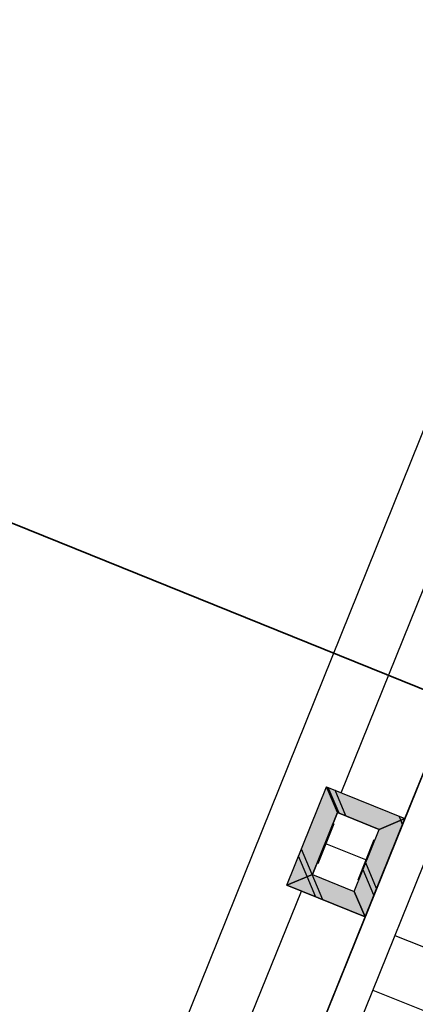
# Model space of a CAD drawing. Header units: millimetres. Extents: x -526411 to -400573, y 47353 to 130199.
# Tile 259 of 543: x -486730 to -484716, y 94862 to 99870. Entities that reach past the tile are written whole.
import ezdxf

# ---------------------------------------------------------------- set-up
doc = ezdxf.new("R2010")
doc.units = ezdxf.units.MM
for name, color, linetype, lineweight in [('01_ALGEMEEN', 7, 'Continuous', 18), ('18_BESTAANDE_CONSTRUCTIE', 7, 'Continuous', 18), ('A-FLOR', 192, 'Continuous', 18), ('m-pg-03_AI_dwg', 8, 'Continuous', 18)]:
    doc.layers.add(name, color=color, linetype=linetype, lineweight=lineweight)

# ---------------------------------------------------------------- blocks, each defined once
blk = doc.blocks.new('m-pg-03_AI_dwg_block 7-638975-3e Verdieping - Percelen telling LI')
at = {"layer": '01_ALGEMEEN', "color": 253, "lineweight": 25}
blk.add_line((-1062.38, 25.11), (-707.08, 904.54), dxfattribs=at)
blk = doc.blocks.new('m-pg-03_AI_dwg_block 11-638979-3e Verdieping - Percelen telling LI')
at = {"layer": '01_ALGEMEEN', "color": 253, "lineweight": 25}
blk.add_line((-1037.5, -12.62), (-670.56, 895.62), dxfattribs=at)
blk = doc.blocks.new('m-pg-03_AI_dwg_block 330-639298-3e Verdieping - Percelen telling LI')
at = {"layer": '01_ALGEMEEN', "color": 253, "lineweight": 25}
blk.add_line((-867.65, 471.04), (-816.02, 598.82), dxfattribs=at)
blk = doc.blocks.new('m-pg-03_AI_dwg_block 333-639301-3e Verdieping - Percelen telling LI')
at = {"layer": '01_ALGEMEEN', "color": 253, "lineweight": 25}
blk.add_line((-860.35, 425.83), (-822.77, 410.65), dxfattribs=at)
blk = doc.blocks.new('m-pg-03_AI_dwg_block 337-639305-3e Verdieping - Percelen telling LI')
at = {"layer": '01_ALGEMEEN', "color": 253, "lineweight": 25}
blk.add_line((-913.77, 314.8), (-862.14, 442.58), dxfattribs=at)
blk = doc.blocks.new('m-pg-03_AI_dwg_block 340-639308-3e Verdieping - Percelen telling LI')
at = {"layer": '01_ALGEMEEN', "color": 253, "lineweight": 25}
blk.add_line((-868.49, 466.52), (-858.89, 462.64), dxfattribs=at)
blk = doc.blocks.new('m-pg-03_AI_dwg_block 341-639309-3e Verdieping - Percelen telling LI')
at = {"layer": '01_ALGEMEEN', "color": 253, "lineweight": 25}
blk.add_line((-860.12, 460.22), (-863.82, 451.03), dxfattribs=at)
blk = doc.blocks.new('m-pg-03_AI_dwg_block 342-639310-3e Verdieping - Percelen telling LI')
at = {"layer": '01_ALGEMEEN', "color": 253, "lineweight": 25}
blk.add_line((-861.96, 455.63), (-871.15, 459.34), dxfattribs=at)
blk = doc.blocks.new('m-pg-03_AI_dwg_block 343-639311-3e Verdieping - Percelen telling LI')
at = {"layer": '01_ALGEMEEN', "color": 253, "lineweight": 25}
blk.add_line((-869.3, 463.93), (-873.01, 454.75), dxfattribs=at)
blk = doc.blocks.new('m-pg-03_AI_dwg_block 344-639312-3e Verdieping - Percelen telling LI')
at = {"layer": '01_ALGEMEEN', "color": 253, "lineweight": 25}
blk.add_line((-870.98, 472.39), (-853.02, 465.13), dxfattribs=at)
blk = doc.blocks.new('m-pg-03_AI_dwg_block 345-639313-3e Verdieping - Percelen telling LI')
at = {"layer": '01_ALGEMEEN', "color": 253, "lineweight": 25}
blk.add_line((-864.63, 448.44), (-858.89, 462.64), dxfattribs=at)
blk = doc.blocks.new('m-pg-03_AI_dwg_block 346-639314-3e Verdieping - Percelen telling LI')
at = {"layer": '01_ALGEMEEN', "color": 253, "lineweight": 25}
blk.add_line((-880.1, 449.84), (-862.14, 442.58), dxfattribs=at)
blk = doc.blocks.new('m-pg-03_AI_dwg_block 347-639315-3e Verdieping - Percelen telling LI')
at = {"layer": '01_ALGEMEEN', "color": 253, "lineweight": 25}
blk.add_line((-880.1, 449.84), (-870.98, 472.39), dxfattribs=at)
blk = doc.blocks.new('m-pg-03_AI_dwg_block 348-639316-3e Verdieping - Percelen telling LI')
at = {"layer": '01_ALGEMEEN', "color": 253, "lineweight": 25}
blk.add_line((-874.23, 452.33), (-868.49, 466.52), dxfattribs=at)
blk = doc.blocks.new('m-pg-03_AI_dwg_block 349-639317-3e Verdieping - Percelen telling LI')
at = {"layer": '01_ALGEMEEN', "color": 253, "lineweight": 25}
blk.add_line((-928.38, 320.72), (-876.76, 448.49), dxfattribs=at)
blk = doc.blocks.new('m-pg-03_AI_dwg_block 367-639335-3e Verdieping - Percelen telling LI')
at = {"layer": '01_ALGEMEEN', "color": 253, "lineweight": 25}
blk.add_line((-874.23, 452.33), (-864.63, 448.44), dxfattribs=at)
blk = doc.blocks.new('m-pg-03_AI_dwg_block 390-639358-3e Verdieping - Percelen telling LI')
at = {"layer": '01_ALGEMEEN', "color": 253, "lineweight": 25}
blk.add_line((-862.14, 442.58), (-853.02, 465.13), dxfattribs=at)
blk = doc.blocks.new('m-pg-03_AI_dwg_block 392-639360-3e Verdieping - Percelen telling LI')
at = {"layer": '01_ALGEMEEN', "color": 253, "lineweight": 25}
blk.add_line((-855.3, 438.36), (-817.71, 423.18), dxfattribs=at)
blk = doc.blocks.new('m-pg-03_AI_dwg_block 396-639364-3e Verdieping - Percelen telling LI')
at = {"layer": '01_ALGEMEEN', "color": 253, "lineweight": 25}
blk.add_line((-853.02, 465.13), (-801.41, 592.91), dxfattribs=at)
blk = doc.blocks.new('m-pg-03_AI_dwg_block 808-639776-3e Verdieping - Percelen telling LI')
at = {"layer": '01_ALGEMEEN', "color": 253, "lineweight": 25}
blk.add_line((-871.86, 446.52), (-874.3, 452.29), dxfattribs=at)
blk = doc.blocks.new('m-pg-03_AI_dwg_block 809-639777-3e Verdieping - Percelen telling LI')
at = {"layer": '01_ALGEMEEN', "color": 253, "lineweight": 25}
blk.add_line((-873.41, 447.14), (-875.4, 451.83), dxfattribs=at)
blk = doc.blocks.new('m-pg-03_AI_dwg_block 810-639778-3e Verdieping - Percelen telling LI')
at = {"layer": '01_ALGEMEEN', "color": 253, "lineweight": 25}
blk.add_line((-866.56, 465.74), (-869.04, 471.6), dxfattribs=at)
blk = doc.blocks.new('m-pg-03_AI_dwg_block 811-639779-3e Verdieping - Percelen telling LI')
at = {"layer": '01_ALGEMEEN', "color": 253, "lineweight": 25}
blk.add_line((-868.12, 466.38), (-870.61, 472.24), dxfattribs=at)
blk = doc.blocks.new('m-pg-03_AI_dwg_block 812-639780-3e Verdieping - Percelen telling LI')
at = {"layer": '01_ALGEMEEN', "color": 253, "lineweight": 25}
blk.add_line((-853.97, 464.73), (-854.37, 465.68), dxfattribs=at)
blk = doc.blocks.new('m-pg-03_AI_dwg_block 813-639781-3e Verdieping - Percelen telling LI')
at = {"layer": '01_ALGEMEEN', "color": 253, "lineweight": 25}
blk.add_line((-874.3, 452.3), (-876.76, 458.08), dxfattribs=at)
blk = doc.blocks.new('m-pg-03_AI_dwg_block 814-639782-3e Verdieping - Percelen telling LI')
at = {"layer": '01_ALGEMEEN', "color": 253, "lineweight": 25}
blk.add_line((-875.4, 451.83), (-877.4, 456.52), dxfattribs=at)
blk = doc.blocks.new('m-pg-03_AI_dwg_block 815-639783-3e Verdieping - Percelen telling LI')
at = {"layer": '01_ALGEMEEN', "color": 253, "lineweight": 25}
blk.add_line((-859.5, 449.12), (-861.98, 454.97), dxfattribs=at)
blk = doc.blocks.new('m-pg-03_AI_dwg_block 816-639784-3e Verdieping - Percelen telling LI')
at = {"layer": '01_ALGEMEEN', "color": 253, "lineweight": 25}
blk.add_line((-860.14, 447.55), (-862.61, 453.41), dxfattribs=at)
blk = doc.blocks.new('m-pg-03_AI_dwg_block 817-639785-3e Verdieping - Percelen telling LI')
at = {"layer": '01_ALGEMEEN', "color": 253, "lineweight": 25}
blk.add_line((-853.57, 463.79), (-853.97, 464.73), dxfattribs=at)
blk = doc.blocks.new('m-pg-03_AI_dwg_block 1784-640752-3e Verdieping - Percelen telling LI')
at = {"layer": '01_ALGEMEEN', "color": 253, "lineweight": 25}
for p, q in [((-880.1, 449.84), (-874.23, 452.32)), ((-874.23, 452.32), (-864.63, 448.44)), ((-862.14, 442.58), (-880.1, 449.84)), ((-864.63, 448.44), (-862.14, 442.58))]:
    blk.add_line(p, q, dxfattribs=at)
blk = doc.blocks.new('m-pg-03_AI_dwg_block 1785-640753-3e Verdieping - Percelen telling LI')
at = {"layer": '01_ALGEMEEN'}
blk.add_hatch(color=10, dxfattribs=at).paths.add_polyline_path([(-862.14, 442.58), (-864.63, 448.44), (-874.23, 452.32), (-880.1, 449.84), (-864.63, 443.59)], flags=0)
at = {"layer": '01_ALGEMEEN', "color": 133}
for p, q in [((-880.1, 449.84), (-874.23, 452.32)), ((-874.23, 452.32), (-864.63, 448.44)), ((-862.14, 442.58), (-880.1, 449.84)), ((-864.63, 448.44), (-862.14, 442.58))]:
    blk.add_line(p, q, dxfattribs=at)
blk = doc.blocks.new('m-pg-03_AI_dwg_block 1786-640754-3e Verdieping - Percelen telling LI')
at = {"layer": '01_ALGEMEEN', "color": 213, "lineweight": 13}
blk.add_line((-874.23, 452.32), (-864.63, 448.44), dxfattribs=at)
blk = doc.blocks.new('m-pg-03_AI_dwg_block 1787-640755-3e Verdieping - Percelen telling LI')
at = {"layer": '01_ALGEMEEN', "color": 213, "lineweight": 13}
blk.add_line((-862.14, 442.58), (-880.1, 449.84), dxfattribs=at)
blk = doc.blocks.new('m-pg-03_AI_dwg_block 1788-640756-3e Verdieping - Percelen telling LI')
at = {"layer": '01_ALGEMEEN', "color": 133}
blk.add_line((-874.23, 452.32), (-864.63, 448.44), dxfattribs=at)
blk = doc.blocks.new('m-pg-03_AI_dwg_block 1789-640757-3e Verdieping - Percelen telling LI')
at = {"layer": '01_ALGEMEEN', "color": 133}
blk.add_line((-862.14, 442.58), (-880.1, 449.84), dxfattribs=at)
blk = doc.blocks.new('m-pg-03_AI_dwg_block 1790-640758-3e Verdieping - Percelen telling LI')
at = {"layer": '01_ALGEMEEN', "color": 253, "lineweight": 25}
for p, q in [((-853.02, 465.13), (-862.14, 442.58)), ((-858.89, 462.64), (-853.02, 465.13))]:
    blk.add_line(p, q, dxfattribs=at)
at = {"layer": '01_ALGEMEEN', "color": 253, "lineweight": 25, "flags": 128}
blk.add_lwpolyline([(-862.14, 442.58), (-864.63, 448.44), (-858.89, 462.64)], dxfattribs=at)
blk = doc.blocks.new('m-pg-03_AI_dwg_block 1791-640759-3e Verdieping - Percelen telling LI')
at = {"layer": '01_ALGEMEEN'}
blk.add_hatch(color=10, dxfattribs=at).paths.add_polyline_path([(-862.14, 442.58), (-853.02, 465.13), (-858.89, 462.64), (-864.63, 448.44)], flags=0)
at = {"layer": '01_ALGEMEEN', "color": 133}
for p, q in [((-853.02, 465.13), (-862.14, 442.58)), ((-858.89, 462.64), (-853.02, 465.13))]:
    blk.add_line(p, q, dxfattribs=at)
at = {"layer": '01_ALGEMEEN', "color": 133, "flags": 128}
blk.add_lwpolyline([(-862.14, 442.58), (-864.63, 448.44), (-858.89, 462.64)], dxfattribs=at)
blk = doc.blocks.new('m-pg-03_AI_dwg_block 1792-640760-3e Verdieping - Percelen telling LI')
at = {"layer": '01_ALGEMEEN', "color": 213, "lineweight": 13}
blk.add_line((-864.63, 448.44), (-858.89, 462.64), dxfattribs=at)
blk = doc.blocks.new('m-pg-03_AI_dwg_block 1793-640761-3e Verdieping - Percelen telling LI')
at = {"layer": '01_ALGEMEEN', "color": 213, "lineweight": 13}
blk.add_line((-853.02, 465.13), (-862.14, 442.58), dxfattribs=at)
blk = doc.blocks.new('m-pg-03_AI_dwg_block 1794-640762-3e Verdieping - Percelen telling LI')
at = {"layer": '01_ALGEMEEN', "color": 133}
blk.add_line((-864.63, 448.44), (-858.89, 462.64), dxfattribs=at)
blk = doc.blocks.new('m-pg-03_AI_dwg_block 1795-640763-3e Verdieping - Percelen telling LI')
at = {"layer": '01_ALGEMEEN', "color": 133}
blk.add_line((-853.02, 465.13), (-862.14, 442.58), dxfattribs=at)
blk = doc.blocks.new('m-pg-03_AI_dwg_block 1796-640764-3e Verdieping - Percelen telling LI')
at = {"layer": '01_ALGEMEEN', "color": 253, "lineweight": 25}
for p, q in [((-868.49, 466.53), (-870.98, 472.39)), ((-870.98, 472.39), (-853.02, 465.13))]:
    blk.add_line(p, q, dxfattribs=at)
at = {"layer": '01_ALGEMEEN', "color": 253, "lineweight": 25, "flags": 128}
blk.add_lwpolyline([(-853.02, 465.13), (-858.89, 462.64), (-868.49, 466.53)], dxfattribs=at)
blk = doc.blocks.new('m-pg-03_AI_dwg_block 1797-640765-3e Verdieping - Percelen telling LI')
at = {"layer": '01_ALGEMEEN'}
blk.add_hatch(color=10, dxfattribs=at).paths.add_polyline_path([(-858.89, 462.64), (-853.02, 465.13), (-870.98, 472.39), (-868.49, 466.53)], flags=0)
at = {"layer": '01_ALGEMEEN', "color": 133}
for p, q in [((-868.49, 466.53), (-870.98, 472.39)), ((-870.98, 472.39), (-853.02, 465.13))]:
    blk.add_line(p, q, dxfattribs=at)
at = {"layer": '01_ALGEMEEN', "color": 133, "flags": 128}
blk.add_lwpolyline([(-853.02, 465.13), (-858.89, 462.64), (-868.49, 466.53)], dxfattribs=at)
blk = doc.blocks.new('m-pg-03_AI_dwg_block 1798-640766-3e Verdieping - Percelen telling LI')
at = {"layer": '01_ALGEMEEN', "color": 213, "lineweight": 13}
blk.add_line((-858.89, 462.64), (-868.49, 466.53), dxfattribs=at)
blk = doc.blocks.new('m-pg-03_AI_dwg_block 1799-640767-3e Verdieping - Percelen telling LI')
at = {"layer": '01_ALGEMEEN', "color": 213, "lineweight": 13}
blk.add_line((-870.98, 472.39), (-853.02, 465.13), dxfattribs=at)
blk = doc.blocks.new('m-pg-03_AI_dwg_block 1800-640768-3e Verdieping - Percelen telling LI')
at = {"layer": '01_ALGEMEEN', "color": 133}
blk.add_line((-858.89, 462.64), (-868.49, 466.53), dxfattribs=at)
blk = doc.blocks.new('m-pg-03_AI_dwg_block 1801-640769-3e Verdieping - Percelen telling LI')
at = {"layer": '01_ALGEMEEN', "color": 133}
blk.add_line((-870.98, 472.39), (-853.02, 465.13), dxfattribs=at)
blk = doc.blocks.new('m-pg-03_AI_dwg_block 1802-640770-3e Verdieping - Percelen telling LI')
at = {"layer": '01_ALGEMEEN', "color": 253, "lineweight": 25, "flags": 128}
blk.add_lwpolyline([(-870.98, 472.39), (-868.49, 466.53), (-874.23, 452.32), (-880.1, 449.84)], close=True, dxfattribs=at)
blk = doc.blocks.new('m-pg-03_AI_dwg_block 1803-640771-3e Verdieping - Percelen telling LI')
at = {"layer": '01_ALGEMEEN'}
blk.add_hatch(color=10, dxfattribs=at).paths.add_polyline_path([(-880.1, 449.84), (-874.23, 452.32), (-868.49, 466.53), (-870.98, 472.39)], flags=0)
at = {"layer": '01_ALGEMEEN', "color": 133, "flags": 128}
blk.add_lwpolyline([(-870.98, 472.39), (-868.49, 466.53), (-874.23, 452.32), (-880.1, 449.84)], close=True, dxfattribs=at)
blk = doc.blocks.new('m-pg-03_AI_dwg_block 1804-640772-3e Verdieping - Percelen telling LI')
at = {"layer": '01_ALGEMEEN', "color": 213, "lineweight": 13}
blk.add_line((-868.49, 466.53), (-874.23, 452.32), dxfattribs=at)
blk = doc.blocks.new('m-pg-03_AI_dwg_block 1805-640773-3e Verdieping - Percelen telling LI')
at = {"layer": '01_ALGEMEEN', "color": 213, "lineweight": 13}
blk.add_line((-880.1, 449.84), (-870.98, 472.39), dxfattribs=at)
blk = doc.blocks.new('m-pg-03_AI_dwg_block 1806-640774-3e Verdieping - Percelen telling LI')
at = {"layer": '01_ALGEMEEN', "color": 133}
blk.add_line((-868.49, 466.53), (-874.23, 452.32), dxfattribs=at)
blk = doc.blocks.new('m-pg-03_AI_dwg_block 1807-640775-3e Verdieping - Percelen telling LI')
at = {"layer": '01_ALGEMEEN', "color": 133}
blk.add_line((-880.1, 449.84), (-870.98, 472.39), dxfattribs=at)
blk = doc.blocks.new('m-pg-03_AI_dwg_block 2-641149-3e Verdieping - Percelen telling LI')
for name in ['m-pg-03_AI_dwg_block 7-638975-3e Verdieping - Percelen telling LI', 'm-pg-03_AI_dwg_block 11-638979-3e Verdieping - Percelen telling LI', 'm-pg-03_AI_dwg_block 330-639298-3e Verdieping - Percelen telling LI', 'm-pg-03_AI_dwg_block 396-639364-3e Verdieping - Percelen telling LI', 'm-pg-03_AI_dwg_block 347-639315-3e Verdieping - Percelen telling LI', 'm-pg-03_AI_dwg_block 1802-640770-3e Verdieping - Percelen telling LI', 'm-pg-03_AI_dwg_block 1803-640771-3e Verdieping - Percelen telling LI', 'm-pg-03_AI_dwg_block 1805-640773-3e Verdieping - Percelen telling LI', 'm-pg-03_AI_dwg_block 1807-640775-3e Verdieping - Percelen telling LI', 'm-pg-03_AI_dwg_block 344-639312-3e Verdieping - Percelen telling LI', 'm-pg-03_AI_dwg_block 1796-640764-3e Verdieping - Percelen telling LI', 'm-pg-03_AI_dwg_block 1797-640765-3e Verdieping - Percelen telling LI', 'm-pg-03_AI_dwg_block 1799-640767-3e Verdieping - Percelen telling LI', 'm-pg-03_AI_dwg_block 1801-640769-3e Verdieping - Percelen telling LI', 'm-pg-03_AI_dwg_block 811-639779-3e Verdieping - Percelen telling LI', 'm-pg-03_AI_dwg_block 810-639778-3e Verdieping - Percelen telling LI', 'm-pg-03_AI_dwg_block 1804-640772-3e Verdieping - Percelen telling LI', 'm-pg-03_AI_dwg_block 1806-640774-3e Verdieping - Percelen telling LI', 'm-pg-03_AI_dwg_block 348-639316-3e Verdieping - Percelen telling LI', 'm-pg-03_AI_dwg_block 1798-640766-3e Verdieping - Percelen telling LI', 'm-pg-03_AI_dwg_block 1800-640768-3e Verdieping - Percelen telling LI', 'm-pg-03_AI_dwg_block 340-639308-3e Verdieping - Percelen telling LI', 'm-pg-03_AI_dwg_block 1790-640758-3e Verdieping - Percelen telling LI', 'm-pg-03_AI_dwg_block 1791-640759-3e Verdieping - Percelen telling LI', 'm-pg-03_AI_dwg_block 390-639358-3e Verdieping - Percelen telling LI', 'm-pg-03_AI_dwg_block 1793-640761-3e Verdieping - Percelen telling LI', 'm-pg-03_AI_dwg_block 1795-640763-3e Verdieping - Percelen telling LI', 'm-pg-03_AI_dwg_block 812-639780-3e Verdieping - Percelen telling LI', 'm-pg-03_AI_dwg_block 817-639785-3e Verdieping - Percelen telling LI', 'm-pg-03_AI_dwg_block 343-639311-3e Verdieping - Percelen telling LI', 'm-pg-03_AI_dwg_block 345-639313-3e Verdieping - Percelen telling LI', 'm-pg-03_AI_dwg_block 1792-640760-3e Verdieping - Percelen telling LI', 'm-pg-03_AI_dwg_block 1794-640762-3e Verdieping - Percelen telling LI', 'm-pg-03_AI_dwg_block 341-639309-3e Verdieping - Percelen telling LI', 'm-pg-03_AI_dwg_block 813-639781-3e Verdieping - Percelen telling LI', 'm-pg-03_AI_dwg_block 342-639310-3e Verdieping - Percelen telling LI', 'm-pg-03_AI_dwg_block 814-639782-3e Verdieping - Percelen telling LI', 'm-pg-03_AI_dwg_block 816-639784-3e Verdieping - Percelen telling LI', 'm-pg-03_AI_dwg_block 815-639783-3e Verdieping - Percelen telling LI', 'm-pg-03_AI_dwg_block 1784-640752-3e Verdieping - Percelen telling LI', 'm-pg-03_AI_dwg_block 1785-640753-3e Verdieping - Percelen telling LI', 'm-pg-03_AI_dwg_block 809-639777-3e Verdieping - Percelen telling LI', 'm-pg-03_AI_dwg_block 808-639776-3e Verdieping - Percelen telling LI', 'm-pg-03_AI_dwg_block 367-639335-3e Verdieping - Percelen telling LI', 'm-pg-03_AI_dwg_block 1786-640754-3e Verdieping - Percelen telling LI', 'm-pg-03_AI_dwg_block 1788-640756-3e Verdieping - Percelen telling LI', 'm-pg-03_AI_dwg_block 346-639314-3e Verdieping - Percelen telling LI', 'm-pg-03_AI_dwg_block 1787-640755-3e Verdieping - Percelen telling LI', 'm-pg-03_AI_dwg_block 1789-640757-3e Verdieping - Percelen telling LI', 'm-pg-03_AI_dwg_block 349-639317-3e Verdieping - Percelen telling LI', 'm-pg-03_AI_dwg_block 337-639305-3e Verdieping - Percelen telling LI', 'm-pg-03_AI_dwg_block 392-639360-3e Verdieping - Percelen telling LI', 'm-pg-03_AI_dwg_block 333-639301-3e Verdieping - Percelen telling LI']:
    blk.add_blockref(name, (0, 0))
blk = doc.blocks.new('m-pg-03_AI_dwg_block 4780-643747-3e Verdieping - Percelen telling LI')
at = {"layer": '18_BESTAANDE_CONSTRUCTIE', "color": 53, "lineweight": 35, "flags": 128}
blk.add_lwpolyline([(-746.32, 453.33), (-1072.02, 584.83), (-1063.59, 605.71)], dxfattribs=at)
blk = doc.blocks.new('m-pg-03_AI_dwg_block 4777-643748-3e Verdieping - Percelen telling LI')
blk.add_blockref('m-pg-03_AI_dwg_block 4780-643747-3e Verdieping - Percelen telling LI', (0, 0))
blk = doc.blocks.new('m-pg-03_AI_dwg_block 4640-643795-3e Verdieping - Percelen telling LI')
blk.add_blockref('m-pg-03_AI_dwg_block 4777-643748-3e Verdieping - Percelen telling LI', (0, 0))
blk = doc.blocks.new('m-pg-03_AI_dwg-638970-3e Verdieping - Percelen telling LI')
for name in ['m-pg-03_AI_dwg_block 2-641149-3e Verdieping - Percelen telling LI', 'm-pg-03_AI_dwg_block 4640-643795-3e Verdieping - Percelen telling LI']:
    blk.add_blockref(name, (0, 0))

msp = doc.modelspace()

# ---------------------------------------------------------------- linework, layer by layer
at = {"layer": 'A-FLOR'}
msp.add_line((-480848.5, 105506.3), (-488890.4, 85606.5), dxfattribs=at)

# ---------------------------------------------------------------- block references
at = {"layer": 'm-pg-03_AI_dwg', "color": 133, "xscale": 22.2068924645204, "yscale": 22.2068924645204, "zscale": 22.2068924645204}
msp.add_blockref('m-pg-03_AI_dwg-638970-3e Verdieping - Percelen telling LI', (-465826.5, 85478), dxfattribs=at)

doc.saveas('drawing.dxf')
